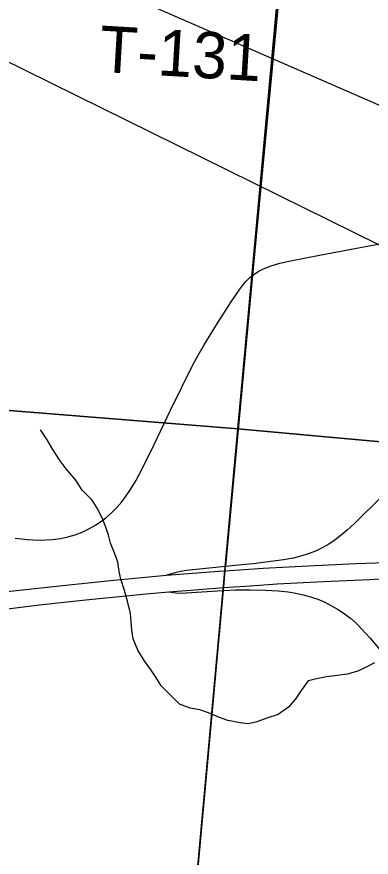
# Model space of a CAD drawing. Extents: x 0 to 34, y 0 to 22.
# Drawn here: x 6.722 to 7.155, y 15.624 to 16.653 of the extents above; entities that cross this region are included whole.
import ezdxf

# ---------------------------------------------------------------- set-up
doc = ezdxf.new("R2010")
doc.units = 0
for name, color, linetype in [('GM_X_City_Street', 7, 'Continuous'), ('GM_X_County_Road', 7, 'Continuous'), ('GM_X_Interchange_Ramps', 7, 'Continuous'), ('GM_X_Interstate_Route', 7, 'Continuous'), ('GM_X_Minor_River', 7, 'Continuous'), ('GM_X_Section', 7, 'Continuous'), ('GM_X_Township_Road_Text', 7, 'Continuous'), ('SH_Text', 7, 'Continuous')]:
    doc.layers.add(name, color=color, linetype=linetype)

msp = doc.modelspace()

# ---------------------------------------------------------------- linework, layer by layer
at = {"layer": 'GM_X_City_Street'}
for points in [[(6.6663, 17.4414), (6.7406, 17.4254), (6.8171, 17.414), (6.8537, 17.4026), (6.8949, 17.4037), (6.9475, 17.3946), (6.9749, 17.3832), (6.9943, 17.3798), (7.048, 17.3741), (7.0629, 17.3706), (7.1058, 17.3541), (7.096, 17.2767), (7.0907, 17.2272), (7.0417, 16.6723), (7.0099, 16.337), (6.9769, 15.9806), (6.9764, 15.9754), (6.9745, 15.9547), (6.9742, 15.9512), (6.8413, 14.4929)], [(6.8413, 14.4929), (6.9742, 15.9512), (6.9745, 15.9547), (6.9764, 15.9754), (6.9769, 15.9806), (7.0099, 16.337), (7.0417, 16.6723), (7.0907, 17.2272), (7.096, 17.2767), (7.1058, 17.3541), (7.0629, 17.3706), (7.048, 17.3741), (6.9943, 17.3798), (6.9749, 17.3832), (6.9475, 17.3946), (6.8949, 17.4037), (6.8537, 17.4026), (6.8171, 17.414), (6.7406, 17.4254), (6.6663, 17.4414)]]:
    msp.add_lwpolyline(points, dxfattribs=at)
at = {"layer": 'GM_X_County_Road'}
for points in [[(7.0102, 16.3365), (7.0118, 16.3378), (7.0171, 16.3412), (7.0227, 16.3442), (7.0284, 16.3467), (7.0343, 16.3488), (7.0434, 16.3514), (7.0586, 16.3547), (7.0921, 16.3613), (7.1287, 16.3683), (7.1592, 16.3741), (7.1898, 16.3796), (7.2226, 16.3858)], [(6.7196, 16.0146), (6.735, 16.0131), (6.7473, 16.0125), (6.7566, 16.0126), (6.7658, 16.0132), (6.775, 16.0144), (6.7841, 16.0164), (6.7929, 16.019), (6.8016, 16.0222), (6.81, 16.0262), (6.818, 16.0307), (6.8257, 16.0358), (6.8306, 16.0396), (6.8374, 16.0458), (6.8439, 16.0524), (6.85, 16.0594), (6.8556, 16.0668), (6.8608, 16.0745), (6.8673, 16.085), (6.8745, 16.0987), (6.8897, 16.1294), (6.9099, 16.1714), (6.9372, 16.2272), (6.943, 16.2382), (6.9508, 16.2517), (6.9672, 16.2781), (6.984, 16.3043), (6.9945, 16.3197), (6.9983, 16.3247), (7.0024, 16.3294), (7.0069, 16.3338), (7.0102, 16.3365)]]:
    msp.add_lwpolyline(points, dxfattribs=at)
at = {"layer": 'GM_X_Interchange_Ramps'}
for points in [[(7.1682, 16.0657), (7.135, 16.0329), (7.1258, 16.0245), (7.1187, 16.0185), (7.1112, 16.0128), (7.1035, 16.0076), (7.0954, 16.003), (7.087, 15.9989), (7.0783, 15.9954), (7.0694, 15.9926), (7.0604, 15.9904), (7.0481, 15.9882), (7.0265, 15.9852), (7.0107, 15.9834), (7.0005, 15.9824), (6.9811, 15.9804), (6.9771, 15.98), (6.957, 15.978), (6.9295, 15.9752), (6.9223, 15.974), (6.9156, 15.9724), (6.9047, 15.9693)], [(6.9075, 15.9489), (6.9163, 15.9479), (6.9224, 15.9476), (6.929, 15.9477), (6.9671, 15.9504), (6.9745, 15.9507), (6.9888, 15.9514), (7.0074, 15.9516), (7.0261, 15.9512), (7.0416, 15.9503), (7.0539, 15.949), (7.0631, 15.9475), (7.0722, 15.9455), (7.0811, 15.943), (7.0899, 15.9399), (7.0985, 15.9362), (7.1068, 15.9321), (7.1149, 15.9274), (7.1226, 15.9222), (7.13, 15.9166), (7.137, 15.9105), (7.1436, 15.9039), (7.1539, 15.8923), (7.1899, 15.8496)]]:
    msp.add_lwpolyline(points, dxfattribs=at)
at = {"layer": 'GM_X_Interstate_Route'}
for points in [[(6.9047, 15.9693), (6.9685, 15.9744), (6.9767, 15.9749), (7.0231, 15.978), (7.0865, 15.9815), (7.137, 15.9837), (7.2209, 15.9867)], [(5.941, 15.8448), (5.9558, 15.8468), (5.9931, 15.852), (6.0541, 15.8602), (6.1592, 15.8746), (6.2755, 15.8908), (6.3793, 15.9048), (6.4515, 15.9148), (6.4979, 15.9209), (6.5128, 15.9229), (6.5683, 15.9306), (6.6728, 15.9446), (6.7098, 15.9493), (6.7777, 15.9568), (6.8405, 15.9634), (6.9002, 15.969), (6.9047, 15.9693)], [(6.9075, 15.9489), (6.9341, 15.9512), (6.9748, 15.9542), (7.0075, 15.9566), (7.0404, 15.9588), (7.097, 15.9618), (7.1532, 15.9643)], [(7.1532, 15.9643), (7.1653, 15.9648), (7.2093, 15.966), (7.2402, 15.9665), (7.2432, 15.9665)], [(5.9318, 15.8229), (5.9385, 15.8238), (5.9922, 15.8313), (6.1163, 15.8483), (6.2392, 15.8653), (6.3125, 15.8751), (6.4054, 15.8879), (6.4825, 15.8983), (6.5584, 15.9085), (6.6446, 15.92), (6.7, 15.9272), (6.7494, 15.9331), (6.8019, 15.9388), (6.8798, 15.9466), (6.9075, 15.9489)]]:
    msp.add_lwpolyline(points, dxfattribs=at)
at = {"layer": 'GM_X_Minor_River'}
msp.add_lwpolyline([(7.1592, 15.8619), (7.1485, 15.8562), (7.139, 15.8521), (7.1261, 15.8481), (7.111, 15.8463), (7.1008, 15.8448), (7.0905, 15.843), (7.078, 15.8401), (7.0696, 15.8284), (7.0631, 15.8186), (7.054, 15.8077), (7.0414, 15.799), (7.0289, 15.7946), (7.0141, 15.7894), (7.0046, 15.7875), (6.9948, 15.7888), (6.9797, 15.7915), (6.9695, 15.795), (6.9563, 15.8008), (6.9457, 15.8047), (6.9337, 15.8066), (6.9208, 15.8113), (6.9099, 15.8227), (6.8983, 15.8338), (6.8916, 15.8445), (6.8852, 15.8544), (6.8785, 15.8639), (6.8699, 15.8776), (6.8639, 15.8913), (6.8625, 15.9023), (6.8618, 15.9129), (6.8608, 15.9224), (6.8571, 15.9376), (6.8534, 15.9505), (6.849, 15.9646), (6.8471, 15.9741), (6.8453, 15.9855), (6.8416, 15.9957), (6.8364, 16.0087), (6.8339, 16.0186), (6.8305, 16.0281), (6.8261, 16.0395), (6.8201, 16.0516), (6.8137, 16.0612), (6.8017, 16.0734), (6.7939, 16.0859), (6.7819, 16.0997), (6.7748, 16.1096), (6.7658, 16.1233), (6.7587, 16.1351), (6.7505, 16.1473)], dxfattribs=at)
at = {"layer": 'GM_X_Section'}
for points in [[(6.0711, 17.2462), (7.0855, 17.1656), (6.992, 16.1486), (5.9902, 16.2292)], [(7.0855, 17.1656), (8.0956, 17.09), (7.9848, 16.0585), (6.992, 16.1486)], [(5.9902, 16.2292), (6.992, 16.1486), (6.9002, 15.1449), (5.8825, 15.2209)], [(6.992, 16.1486), (7.9848, 16.0585), (7.893, 15.0559), (6.9002, 15.1449)]]:
    msp.add_lwpolyline(points, close=True, dxfattribs=at)
at = {"layer": 'SH_Text'}
msp.add_lwpolyline([(9.3277, 15.6016), (4.1983, 17.8389), (9.3277, 15.3062)], close=True, dxfattribs=at)

# ---------------------------------------------------------------- texts
at = {"layer": 'GM_X_Township_Road_Text'}
msp.add_text('T-131', height=0.05682, rotation=356.6344, dxfattribs=at).set_placement((6.8214, 16.5859))

doc.saveas('drawing.dxf')
